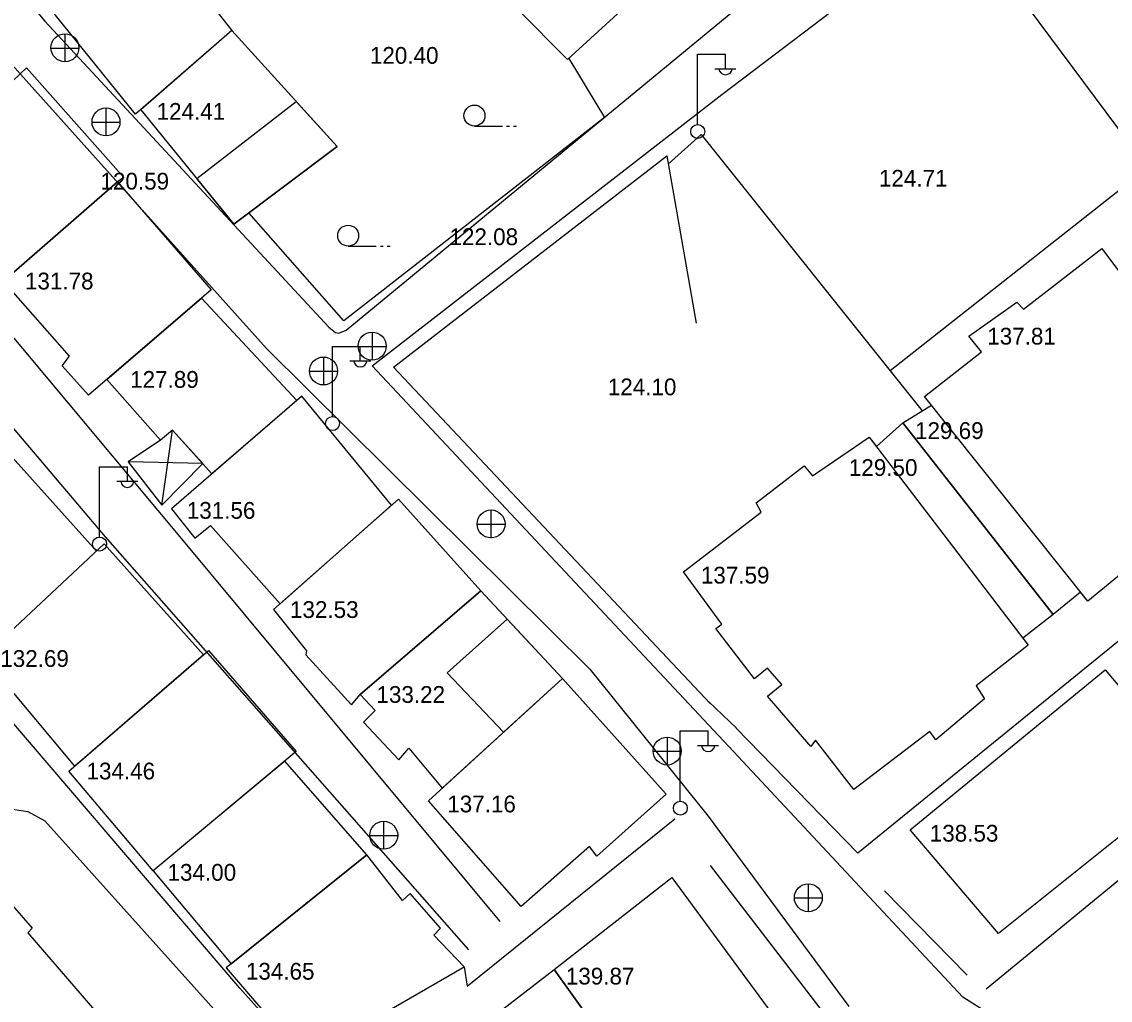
# Model space of a CAD drawing. Extents: x 412225 to 413380, y 4456471 to 4457189.
# Drawn here: x 413068.6 to 413146.4, y 4457023.2 to 4457093.2 of the extents above; entities that cross this region are included whole.
import ezdxf

# ---------------------------------------------------------------- set-up
doc = ezdxf.new("R2010")
doc.units = 0
doc.layers.add('0_HALİHAZIR', color=7, linetype='Continuous')

msp = doc.modelspace()

# ---------------------------------------------------------------- linework, layer by layer
at = {"layer": '0_HALİHAZIR'}
for p, q in [((413071.688, 4457090.328), (413071.688, 4457092.328)), ((413070.668, 4457091.318), (413072.668, 4457091.318)), ((413116.926, 4457085.873), (413116.926, 4457090.873)), ((413116.926, 4457090.873), (413118.926, 4457090.873)), ((413118.926, 4457089.873), (413118.926, 4457090.873)), ((413118.166, 4457089.833), (413119.666, 4457089.833)), ((413074.629, 4457085.026), (413074.629, 4457087.026)), ((413073.609, 4457086.016), (413075.609, 4457086.016)), ((413100.968, 4457085.734), (413102.968, 4457085.734)), ((413103.268, 4457085.734), (413103.468, 4457085.734)), ((413103.768, 4457085.734), (413103.968, 4457085.734)), ((413091.935, 4457077.147), (413093.935, 4457077.147)), ((413094.235, 4457077.147), (413094.435, 4457077.147)), ((413094.735, 4457077.147), (413094.935, 4457077.147)), ((413093.664, 4457068.988), (413093.664, 4457070.988)), ((413090.804, 4457064.982), (413090.804, 4457069.982)), ((413090.804, 4457069.982), (413092.804, 4457069.982)), ((413092.644, 4457069.978), (413094.644, 4457069.978)), ((413092.804, 4457068.982), (413092.804, 4457069.982)), ((413090.182, 4457067.209), (413090.182, 4457069.209)), ((413092.044, 4457068.942), (413093.544, 4457068.942)), ((413089.162, 4457068.199), (413091.162, 4457068.199)), ((413078.597, 4457058.632), (413079.374, 4457063.975)), ((413074.143, 4457056.367), (413074.143, 4457061.368)), ((413074.143, 4457061.368), (413076.143, 4457061.368)), ((413076.143, 4457060.368), (413076.143, 4457061.368)), ((413081.531, 4457061.591), (413076.191, 4457061.721)), ((413075.383, 4457060.328), (413076.883, 4457060.328)), ((413102.172, 4457056.272), (413102.172, 4457058.272)), ((413101.152, 4457057.262), (413103.152, 4457057.262)), ((413115.682, 4457037.473), (413115.682, 4457042.473)), ((413115.682, 4457042.473), (413117.682, 4457042.473)), ((413117.682, 4457041.473), (413117.682, 4457042.473)), ((413114.765, 4457040.03), (413114.765, 4457042.03)), ((413113.745, 4457041.02), (413115.745, 4457041.02)), ((413116.922, 4457041.433), (413118.422, 4457041.433)), ((413094.493, 4457034.008), (413094.493, 4457036.008)), ((413093.473, 4457034.998), (413095.473, 4457034.998)), ((413124.864, 4457029.537), (413124.864, 4457031.537)), ((413123.844, 4457030.527), (413125.844, 4457030.527))]:
    msp.add_line(p, q, dxfattribs=at)
for points in [[(413041.573, 4457172.05), (413037.279, 4457167.396), (413023.436, 4457151.258), (413024.291, 4457150.759), (413025.36, 4457147.623), (413032.661, 4457136.759), (413050.529, 4457116.668), (413070.234, 4457093.234), (413090.551, 4457071.349), (413091.029, 4457070.971), (413091.268, 4457070.932), (413091.787, 4457071.135), (413119.859, 4457094.266), (413132.828, 4457104.559), (413132.903, 4457104.655), (413119.275, 4457123.936), (413103.155, 4457146.22), (413102.317, 4457146.757), (413101.291, 4457146.037), (413082.045, 4457130.353), (413081.486, 4457129.625), (413082.676, 4457127.238), (413104.159, 4457103.663)], [(413102.812, 4457028.848), (413079.918, 4457056.347), (413054.23, 4457087.056), (413027.493, 4457116.656), (413025.348, 4457119.109), (413010.544, 4457135.451), (413010.433, 4457136.098), (413018.077, 4457144.195), (413019.472, 4457144.216), (413021.345, 4457142.89), (413039.478, 4457122.086), (413062.261, 4457096.418), (413086.097, 4457069.832), (413109.224, 4457046.902), (413117.673, 4457036.372), (413127.74, 4457022.771)], [(413016.977, 4457101.144), (413000.128, 4457120.548), (412999.774, 4457121.477), (412999.5, 4457122.588), (412999.517, 4457122.944), (413005.724, 4457129.865), (413006.78, 4457129.931), (413007.806, 4457129.656), (413009.205, 4457128.85), (413016.856, 4457121.28), (413032.657, 4457105.277), (413052.768, 4457082.058), (413074.553, 4457056.35), (413100.538, 4457026.812)], [(413102.423, 4457003.685), (413084.185, 4457024.079), (413059.706, 4457052.692), (413035.729, 4457079.87), (413016.977, 4457101.144)], [(413107.713, 4457090.568), (413110.274, 4457086.359), (413091.636, 4457071.806), (413084.821, 4457079.523)], [(413114.828, 4457083.009), (413117.182, 4457085.127), (413132.996, 4457065.359)], [(413117.82, 4457044.445), (413095.184, 4457068.493), (413114.723, 4457083.604), (413116.832, 4457071.631)], [(413130.69, 4457068.242), (413147.645, 4457081.603), (413149.52, 4457078.84)], [(413057.26, 4457073.887), (413073.925, 4457055.321)], [(413155.489, 4457070.306), (413162.471, 4457061.459), (413128.384, 4457033.731), (413119.697, 4457042.685)], [(413119.698, 4457042.684), (413117.7, 4457044.572)], [(413009.804, 4457043.35), (413023.093, 4457023.01), (413031.349, 4457011.953), (413031.77, 4457011.82), (413032.649, 4457011.71), (413033.363, 4457012.022), (413049.425, 4457025.594), (413066.103, 4457036.251), (413067.774, 4457036.907), (413069.02, 4457036.723), (413070.229, 4457036.055), (413084.662, 4457019.967), (413099.424, 4457001.805), (413099.487, 4457001.345), (413099.179, 4457000.558), (413068.258, 4456981.881), (413029.219, 4456956.542), (413025.87, 4456954.788), (413024.799, 4456954.464), (413024.03, 4456954.784), (413022.906, 4456955.734), (413003.397, 4456977.206), (412984.438, 4456995.853)], [(413153.601, 4457037.177), (413137.566, 4457024.003)], [(413100.226, 4457025.609), (413100.441, 4457024.215), (413115.292, 4457036.178)], [(413117.835, 4457032.858), (413130.116, 4457016.883), (413119.419, 4457011.836)], [(413136.22, 4457024.997), (413130.291, 4457031.042)]]:
    msp.add_lwpolyline(points, dxfattribs=at)
for points in [[(413104.044, 4457094.09), (413106.752, 4457096.298), (413105.877, 4457097.125), (413108.296, 4457099.108), (413108.98, 4457098.469), (413111.851, 4457101.178), (413115.042, 4457097.286), (413107.627, 4457090.489)], [(413077.61, 4457100.207), (413083.622, 4457092.569), (413076.722, 4457086.576), (413070.189, 4457094.672)], [(413123.104, 4457091.361), (413135.445, 4457100.744), (413135.779, 4457100.644), (413147.713, 4457084.588), (413165.991, 4457060.097), (413174.618, 4457049.561), (413178.74, 4457044.868), (413191.282, 4457033.572), (413194.769, 4457028.866), (413194.776, 4457028.724), (413172.164, 4457022.047), (413157.115, 4457020.098), (413143.433, 4457020.494), (413140.606, 4457020.977), (413137.774, 4457022.24), (413135.898, 4457023.444), (413119.506, 4457040.993), (413093.644, 4457068.577), (413118.668, 4457087.993)], [(413077.096, 4457086.9), (413083.758, 4457078.725), (413091.143, 4457084.268), (413083.622, 4457092.569)], [(413060.096, 4457081.544), (413068.936, 4457089.91), (413075.891, 4457082.05), (413075.429, 4457081.742), (413067.275, 4457074.65), (413066.478, 4457073.959)], [(413081.1, 4457081.987), (413088.226, 4457087.487), (413091.143, 4457084.268), (413083.758, 4457078.725)], [(413075.429, 4457081.742), (413082.133, 4457074.033), (413073.372, 4457066.491), (413071.486, 4457068.599), (413072.005, 4457069.273), (413067.275, 4457074.65)], [(413131.613, 4457064.508), (413133.662, 4457065.767), (413133.161, 4457066.397), (413137.24, 4457069.592), (413136.338, 4457070.71), (413139.751, 4457073.146), (413140.229, 4457072.63), (413145.838, 4457076.972), (413148.669, 4457073.177), (413149.098, 4457073.702), (413151.849, 4457070.098), (413150.916, 4457069.31), (413151.853, 4457068.112), (413152.718, 4457068.923), (413155.458, 4457065.27), (413155.097, 4457064.931), (413157.905, 4457061.276), (413152.489, 4457056.875), (413152.895, 4457056.294), (413149.482, 4457053.67), (413148.562, 4457054.799), (413144.834, 4457051.746), (413144.309, 4457052.404), (413142.364, 4457050.81)], [(413145.838, 4457076.972), (413148.669, 4457073.177), (413149.098, 4457073.702), (413151.849, 4457070.098), (413150.916, 4457069.31), (413151.853, 4457068.112), (413152.718, 4457068.923), (413155.458, 4457065.27), (413155.097, 4457064.931), (413157.905, 4457061.276), (413152.489, 4457056.875), (413152.895, 4457056.294), (413149.482, 4457053.67), (413148.562, 4457054.799), (413144.834, 4457051.746), (413133.161, 4457066.397), (413137.24, 4457069.592), (413136.338, 4457070.71), (413139.751, 4457073.146), (413140.229, 4457072.63)], [(413082.187, 4457060.866), (413079.374, 4457063.975), (413078.518, 4457063.268), (413074.679, 4457067.616), (413081.44, 4457073.437), (413088.257, 4457066.102)], [(413095.044, 4457058.629), (413088.628, 4457066.422), (413079.289, 4457058.366), (413080.971, 4457056.253), (413082.098, 4457057.162), (413087.062, 4457051.56)], [(413131.613, 4457064.508), (413142.364, 4457050.81), (413140.201, 4457049.103), (413140.575, 4457048.614), (413136.85, 4457045.696), (413137.437, 4457044.769), (413133.968, 4457041.84), (413133.533, 4457042.443), (413128.095, 4457038.287), (413125.357, 4457041.823), (413125.031, 4457041.373), (413121.931, 4457044.965), (413122.946, 4457045.789), (413121.928, 4457046.963), (413120.995, 4457046.194), (413118.231, 4457049.8), (413118.66, 4457050.117), (413115.912, 4457053.851), (413121.484, 4457058.119), (413121.121, 4457058.779), (413124.558, 4457061.442), (413125.154, 4457060.723), (413129.207, 4457063.497), (413129.726, 4457062.818)], [(413076.191, 4457061.721), (413078.597, 4457058.632), (413081.531, 4457061.591), (413079.374, 4457063.975), (413078.518, 4457063.268)], [(413129.207, 4457063.497), (413140.575, 4457048.614), (413136.85, 4457045.696), (413137.437, 4457044.769), (413133.968, 4457041.84), (413133.533, 4457042.443), (413128.095, 4457038.287), (413125.357, 4457041.823), (413125.031, 4457041.373), (413121.931, 4457044.965), (413122.946, 4457045.789), (413121.928, 4457046.963), (413120.995, 4457046.194), (413118.231, 4457049.8), (413118.66, 4457050.117), (413115.912, 4457053.851), (413121.484, 4457058.119), (413121.121, 4457058.779), (413124.558, 4457061.442), (413125.154, 4457060.723)], [(413101.427, 4457052.489), (413095.523, 4457059.053), (413086.605, 4457051.156), (413088.957, 4457048.212), (413088.904, 4457047.918), (413092.182, 4457044.35), (413092.789, 4457045.084)], [(413072.377, 4457039.966), (413065.827, 4457047.772), (413074.487, 4457055.845), (413081.588, 4457047.912)], [(413092.789, 4457045.084), (413093.876, 4457043.928), (413093.029, 4457043.095), (413095.551, 4457040.401), (413096.271, 4457041.249), (413098.666, 4457038.381), (413107.266, 4457046.235), (413101.427, 4457052.489)], [(413103.048, 4457042.383), (413099.006, 4457046.631), (413103.311, 4457050.471), (413107.266, 4457046.235)], [(413081.951, 4457048.225), (413088.223, 4457041.006), (413077.981, 4457032.479), (413071.961, 4457039.607)], [(413146.081, 4457046.846), (413152.516, 4457039.248), (413138.457, 4457027.996), (413132.131, 4457035.392)], [(413097.687, 4457037.487), (413107.266, 4457046.235), (413114.685, 4457037.962), (413109.724, 4457033.517), (413109.186, 4457034.213), (413104.302, 4457029.923)], [(413093.261, 4457033.622), (413087.404, 4457040.324), (413077.981, 4457032.479), (413083.572, 4457025.808)], [(413093.261, 4457033.622), (413083.217, 4457025.522), (413086.248, 4457021.987), (413086.846, 4457022.297), (413089.295, 4457018.986), (413093.27, 4457022.206), (413093.616, 4457021.794), (413100.226, 4457025.609), (413098.052, 4457027.857), (413098.541, 4457028.38), (413096.358, 4457030.847), (413095.811, 4457030.346)], [(413106.664, 4457025.41), (413115.095, 4457031.985), (413122.495, 4457021.905), (413114.278, 4457015.251), (413113.583, 4457015.757)], [(413066.957, 4457031.084), (413069.336, 4457028.371), (413069.033, 4457028.038), (413075.294, 4457020.77), (413077.681, 4457018.443), (413076.31, 4457017.018), (413076.009, 4457017.339), (413071.083, 4457013.032), (413071.341, 4457012.634), (413069.814, 4457011.256), (413067.293, 4457014.114), (413067.522, 4457014.352), (413061.434, 4457021.493), (413061.274, 4457021.262), (413058.824, 4457024.127), (413060.294, 4457025.547), (413060.472, 4457025.351), (413065.472, 4457029.556), (413065.296, 4457029.802)], [(413106.664, 4457025.41), (413113.583, 4457015.757), (413111.625, 4457014.361), (413111.904, 4457014.022), (413109.215, 4457011.957), (413109.027, 4457012.143), (413105.724, 4457009.403), (413098.062, 4457018.763)]]:
    msp.add_lwpolyline(points, close=True, dxfattribs=at)
for centre, radius in [((413071.673, 4457091.336), 1), ((413074.614, 4457086.034), 1), ((413100.968, 4457086.484), 0.75), ((413116.936, 4457085.349), 0.5), ((413091.935, 4457077.897), 0.75), ((413093.648, 4457069.996), 1), ((413090.167, 4457068.218), 1), ((413090.814, 4457064.458), 0.5), ((413102.157, 4457057.28), 1), ((413074.153, 4457055.843), 0.5), ((413114.75, 4457041.038), 1), ((413115.693, 4457036.949), 0.5), ((413094.478, 4457035.016), 1), ((413124.849, 4457030.545), 1)]:
    msp.add_circle(centre, radius, dxfattribs=at)
for centre in [(413118.926, 4457089.877), (413092.804, 4457068.986), (413076.143, 4457060.371), (413117.682, 4457041.477)]:
    msp.add_arc(centre, 0.474, 184.83843, 355.14641, dxfattribs=at)

# ---------------------------------------------------------------- texts
for s, p in [('120.40 ', (413093.488, 4457090.19)), ('124.41', (413078.231, 4457086.183)), ('120.59 ', (413074.217, 4457081.194)), ('124.71 ', (413129.896, 4457081.403)), ('122.08 ', (413099.182, 4457077.22)), ('131.78', (413068.815, 4457074.05)), ('137.81', (413137.644, 4457070.11)), ('127.89', (413076.34, 4457067.016)), ('124.10 ', (413110.504, 4457066.481)), ('129.69', (413132.479, 4457063.355)), ('129.50', (413127.746, 4457060.712)), ('131.56', (413080.392, 4457057.648)), ('137.59', (413117.162, 4457053.016)), ('132.53', (413087.773, 4457050.556)), ('132.69', (413067.051, 4457047.054)), ('133.22', (413093.957, 4457044.484)), ('134.46', (413073.218, 4457039.007)), ('137.16', (413099.021, 4457036.652)), ('138.53', (413133.534, 4457034.557)), ('134.00', (413079.013, 4457031.761)), ('134.65', (413084.619, 4457024.687)), ('139.87', (413107.502, 4457024.34))]:
    msp.add_text(s, height=1.2, dxfattribs=at).set_placement(p)

doc.saveas('drawing.dxf')
